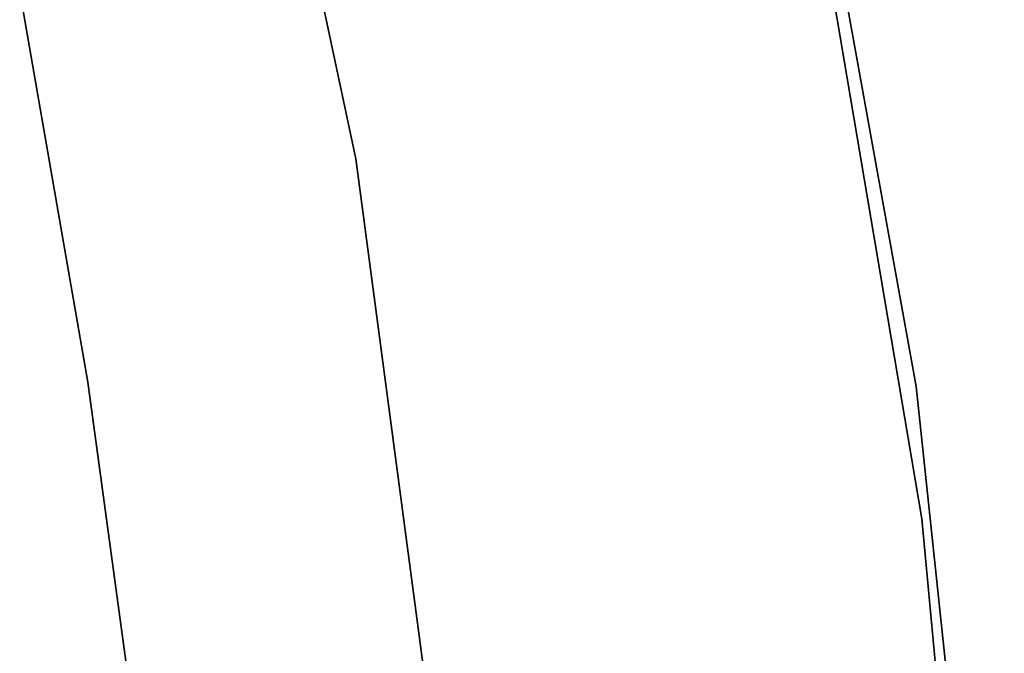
# Model space of a CAD drawing. Extents: x -102 to 102, y -101 to 102.
# Tile 388 of 481: x 40.52 to 44.41, y 5.24 to 7.75. Entities that reach past the tile are written whole.
import ezdxf

# ---------------------------------------------------------------- set-up
doc = ezdxf.new("R2010")
doc.units = 0
doc.header["$LTSCALE"] = 25.4
doc.layers.get('0').update_dxf_attribs({"linetype": 'CONTINUOUS'})

# ---------------------------------------------------------------- blocks, each defined once
blk = doc.blocks.new('NL2500011659_STL')
at = {"color": 0}
for p, q in [((41.1749, 10.3813, 1), (41.8493, 7.2001, 1)), ((41.8493, 7.2001, -6.5), (41.1749, 10.3813, -6.5)), ((41.8493, 7.2001, -6.5), (41.1749, 10.3813, -6.5)), ((41.1749, 10.3813, 1), (41.8493, 7.2001, 1)), ((44.0665, 6.2987, 1), (43.4722, 9.573, 1)), ((43.4722, 9.573, 2), (44.0665, 6.2987, 2)), ((44.0665, 6.2987, 1), (43.4722, 9.573, 1)), ((43.4722, 9.573, 2), (44.0665, 6.2987, 2)), ((44.0878, 5.7759, 1), (43.5325, 9.0532, 1)), ((43.5325, 9.0532, -6.5), (44.0878, 5.7759, -6.5)), ((44.0878, 5.7759, 1), (43.5325, 9.0532, 1)), ((43.5325, 9.0532, -6.5), (44.0878, 5.7759, -6.5)), ((40.5198, 7.8609), (40.7894, 6.3163)), ((40.7894, 6.3163, -2), (40.5198, 7.8609, -2)), ((40.7894, 6.3163, -2), (40.5198, 7.8609, -2)), ((40.5198, 7.8609), (40.7894, 6.3163)), ((41.8493, 7.2001, 1), (42.2782, 3.9766, 1)), ((42.2782, 3.9766, -6.5), (41.8493, 7.2001, -6.5)), ((41.8493, 7.2001, -6.5), (41.8493, 7.2001, 1)), ((41.8493, 7.2001, -6.5), (41.8493, 7.2001, 1)), ((42.2782, 3.9766, -6.5), (41.8493, 7.2001, -6.5)), ((41.8493, 7.2001, 1), (42.2782, 3.9766, 1)), ((40.7894, 6.3163), (40.7894, 6.3163, -2)), ((40.7894, 6.3163), (41.0002, 4.7626)), ((41.0002, 4.7626, -2), (40.7894, 6.3163, -2)), ((40.7894, 6.3163), (40.7894, 6.3163, -2)), ((41.0002, 4.7626, -2), (40.7894, 6.3163, -2)), ((40.7894, 6.3163), (41.0002, 4.7626)), ((44.4145, 2.9891, 1), (44.0665, 6.2987, 1)), ((44.0665, 6.2987, 1), (44.0665, 6.2987, 2)), ((44.0665, 6.2987, 2), (44.4145, 2.9891, 2)), ((44.0665, 6.2987, 1), (44.0665, 6.2987, 2)), ((44.4145, 2.9891, 1), (44.0665, 6.2987, 1)), ((44.0665, 6.2987, 2), (44.4145, 2.9891, 2)), ((44.3966, 2.4662, 1), (44.0878, 5.7759, 1)), ((44.0878, 5.7759, -6.5), (44.3966, 2.4662, -6.5)), ((44.0878, 5.7759, 1), (44.0878, 5.7759, -6.5)), ((44.3966, 2.4662, 1), (44.0878, 5.7759, 1)), ((44.0878, 5.7759, -6.5), (44.3966, 2.4662, -6.5)), ((44.0878, 5.7759, 1), (44.0878, 5.7759, -6.5))]:
    blk.add_line(p, q, dxfattribs=at)

msp = doc.modelspace()

# ---------------------------------------------------------------- block references
at = {"color": 0}
msp.add_blockref('NL2500011659_STL', (0, 0), dxfattribs=at)

doc.saveas('drawing.dxf')
